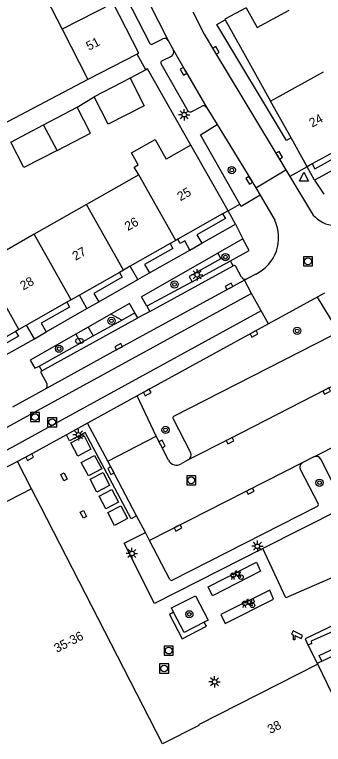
# Model space of a CAD drawing. Extents: x 132994 to 136000, y 393499 to 395512.
# Drawn here: x 134580.3 to 134614.4, y 394601.6 to 394682.2 of the extents above; entities that cross this region are included whole.
import ezdxf

# ---------------------------------------------------------------- set-up
doc = ezdxf.new("R2010")
doc.units = 0
for name, color, linetype in [('gg-afsc-erfafscheiding', 7, 'Continuous'), ('gg-afsc-hekwerk', 7, 'Continuous'), ('gg-afsc-muur', 7, 'Continuous'), ('gg-anno-huisnummerreeks BGT', 7, 'Continuous'), ('gg-bbg-bijgebouw', 7, 'Continuous'), ('gg-bbg-gedigitaliseerde bebouwing', 7, 'Continuous'), ('gg-bbg-gedigitaliseerde bijgebouw', 7, 'Continuous'), ('gg-bbg-hoofdgebouw', 7, 'Continuous'), ('gg-bbg-tussenscheiding', 7, 'Continuous'), ('gg-knt-verharding', 7, 'Continuous'), ('gg-knt-verharding nz', 7, 'Continuous'), ('gg-kwrk-afval apart plaats', 7, 'Continuous'), ('gt-grn-groengrens', 7, 'Continuous'), ('gt-grn-weggrens', 7, 'Continuous'), ('gt-symb-boom', 7, 'Continuous'), ('gt-symb-brandkraan', 7, 'Continuous'), ('gt-symb-camera', 7, 'Continuous'), ('gt-symb-fietsenrek', 7, 'Continuous'), ('gt-symb-kolk', 7, 'Continuous'), ('gt-symb-kolk center center', 7, 'Continuous'), ('gt-symb-lichtmast', 7, 'Continuous'), ('gt-symb-rioolschacht', 7, 'Continuous'), ('gt-symb-waterafsluiter', 7, 'Continuous')]:
    doc.layers.add(name, color=color, linetype=linetype)

# ---------------------------------------------------------------- blocks, each defined once
blk = doc.blocks.new('gt0-KOLK')
at = {"layer": 'gt-symb-kolk'}
blk.add_lwpolyline([(0, 0), (0.375, 0), (0.375, 0.4), (-0.375, 0.4), (-0.375, 0), (0, 0)], dxfattribs=at)
blk = doc.blocks.new('gt0-BOOM')
at = {"layer": 'gt-symb-boom'}
for radius in [0.4, 0.2]:
    blk.add_circle((0, 0), radius, dxfattribs=at)
blk = doc.blocks.new('gt0-WAFSL')
at = {"layer": 'gt-symb-waterafsluiter'}
for p, q in [((-0.5, -0.333), (0, 0.667)), ((0, 0.667), (0.5, -0.333)), ((0.5, -0.333), (-0.5, -0.333))]:
    blk.add_line(p, q, dxfattribs=at)
blk = doc.blocks.new('gt0-KOLKCC')
at = {"layer": 'gt-symb-kolk center center'}
blk.add_lwpolyline([(-0.375, 0.2), (0.375, 0.2), (0.375, -0.2), (-0.375, -0.2)], close=True, dxfattribs=at)
blk = doc.blocks.new('gt0-LMAST')
at = {"layer": 'gt-symb-lichtmast'}
for p, q in [((-0.182, 0.173), (-0.447, 0.438)), ((-0.005, 0.246), (-0.005, 0.621)), ((0.172, 0.173), (0.437, 0.438)), ((-0.255, -0.004), (-0.63, -0.004)), ((-0.182, -0.181), (-0.447, -0.446)), ((-0.005, -0.254), (-0.005, -0.629)), ((0.437, -0.446), (0.172, -0.181)), ((0.245, -0.004), (0.62, -0.004))]:
    blk.add_line(p, q, dxfattribs=at)
blk.add_circle((-0.005, -0.004), 0.25, dxfattribs=at)
blk = doc.blocks.new('gt0-FREK')
at = {"layer": 'gt-symb-fietsenrek'}
for p, q in [((0.259, 0.762), (0.294, 0.823)), ((0.294, 0.823), (0.767, 0.714)), ((0.757, 0.841), (0.866, 0.816)), ((0.767, 0.714), (0.84, 0.822)), ((0.54, 0.335), (0.259, 0.762)), ((0.767, 0.714), (0.54, 0.335)), ((0.895, 0.252), (0.767, 0.714))]:
    blk.add_line(p, q, dxfattribs=at)
for points in [[(0.294, 0.823), (0.36, 0.937), (0.452, 0.935)], [(-0.124, 0), (-0.047, 0.312), (0.053, 0.312), (0.12, 0)], [(0.036, 0.476), (0.228, 0.708), (0.259, 0.762)], [(0.54, 0.335), (0.555, 0.305), (0.895, 0.252)]]:
    blk.add_lwpolyline(points, dxfattribs=at)
for centre in [(0.036, 0.476), (0.895, 0.252)]:
    blk.add_circle(centre, 0.252, dxfattribs=at)
blk = doc.blocks.new('gt0-RS')
at = {"layer": 'gt-symb-rioolschacht'}
blk.add_lwpolyline([(-0.5, -0.5), (0.5, -0.5), (0.5, 0.5), (-0.5, 0.5)], close=True, dxfattribs=at)
blk.add_circle((0, 0), 0.375, dxfattribs=at)
blk = doc.blocks.new('gt0-BR')
at = {"layer": 'gt-symb-brandkraan'}
for centre, radius, start, end in [((-0.244, 0), 0.206, 107.56694, 252.43307), ((0.599, -2.664), 3, 106.89205, 107.56694), ((0, -0.691), 0.938, 73.10799, 106.89205), ((-0.599, -2.664), 3, 72.43309, 73.10799), ((0.244, 0), 0.206, 287.56695, 72.43309), ((0.599, 2.664), 3, 252.43307, 253.10797), ((0, 0.691), 0.938, 253.10797, 286.89206), ((-0.599, 2.664), 3, 286.89206, 287.56695)]:
    blk.add_arc(centre, radius, start, end, dxfattribs=at)
blk = doc.blocks.new('gt0-CAMERA')
at = {"layer": 'gt-symb-camera'}
for points in [[(0.067, 0.484), (0.753, 0.164), (0.916, 0.514), (-0.121, 0.999), (-0.284, 0.648), (-0.067, 0.547)], [(0.067, 0.484), (0.067, 0), (-0.067, 0), (-0.067, 0.547)]]:
    blk.add_lwpolyline(points, dxfattribs=at)

msp = doc.modelspace()

# ---------------------------------------------------------------- linework, layer by layer
at = {"layer": 'gg-afsc-erfafscheiding'}
msp.add_line((134587.185, 394671.963), (134589.048, 394673.078), dxfattribs=at)
msp.add_lwpolyline([(134588.357, 394674.992), (134572.066, 394666.448), (134570.84, 394669.181)], dxfattribs=at)
at = {"layer": 'gg-afsc-hekwerk'}
msp.add_line((134594.754, 394676.072), (134593.826, 394677.82), dxfattribs=at)
at = {"layer": 'gg-afsc-muur'}
for p, q in [((134603.545, 394681.588), (134605.221, 394678.573)), ((134605.221, 394678.573), (134608.53, 394672.62)), ((134594.966, 394676.185), (134594.754, 394676.072)), ((134599.75, 394667.75), (134594.966, 394676.185)), ((134594.754, 394676.072), (134593.033, 394675.158))]:
    msp.add_line(p, q, dxfattribs=at)
for points in [[(134605.838, 394682.931), (134603.507, 394681.656), (134603.545, 394681.588)], [(134597.834, 394616.2), (134597.393, 394615.971), (134598.766, 394613.271), (134601.45, 394614.678), (134601.211, 394615.123)], [(134601.211, 394615.123), (134598.988, 394613.974), (134597.834, 394616.2)]]:
    msp.add_lwpolyline(points, dxfattribs=at)
at = {"layer": 'gg-bbg-bijgebouw'}
for p, q in [((134605.838, 394682.931), (134607.067, 394680.731)), ((134593.033, 394675.158), (134589.048, 394673.078))]:
    msp.add_line(p, q, dxfattribs=at)
at = {"layer": 'gg-bbg-gedigitaliseerde bebouwing'}
for p, q in [((134582.725, 394686.076), (134585.519, 394680.577)), ((134585.519, 394680.577), (134588.357, 394674.992)), ((134608.53, 394672.62), (134614.404, 394675.863)), ((134599.75, 394667.75), (134597.028, 394666.204)), ((134593.985, 394664.476), (134588.211, 394661.197)), ((134588.211, 394661.197), (134582.437, 394657.919)), ((134582.437, 394657.919), (134576.664, 394654.64))]:
    msp.add_line(p, q, dxfattribs=at)
msp.add_lwpolyline([(134593.985, 394664.476), (134593.491, 394665.346), (134593.926, 394665.592), (134593.186, 394666.897), (134595.795, 394668.378), (134597.028, 394666.204)], dxfattribs=at)
at = {"layer": 'gg-bbg-gedigitaliseerde bijgebouw'}
for p, q in [((134607.067, 394680.731), (134610.591, 394682.649)), ((134590.627, 394670.078), (134589.048, 394673.078)), ((134583.464, 394670), (134587.185, 394671.963)), ((134579.856, 394668.096), (134583.464, 394670))]:
    msp.add_line(p, q, dxfattribs=at)
for points in [[(134593.033, 394675.158), (134594.595, 394672.117), (134590.627, 394670.078)], [(134584.984, 394667.18), (134588.67, 394669.073), (134587.185, 394671.963)], [(134584.984, 394667.18), (134581.299, 394665.287), (134579.856, 394668.096)]]:
    msp.add_lwpolyline(points, dxfattribs=at)
at = {"layer": 'gg-bbg-hoofdgebouw'}
for p, q in [((134593.98, 394677.9), (134591.167, 394683.439)), ((134593.826, 394677.82), (134588.357, 394674.992)), ((134593.98, 394677.9), (134593.826, 394677.82)), ((134610.8, 394668.553), (134608.53, 394672.62)), ((134612.57, 394665.38), (134610.8, 394668.553)), ((134617.595, 394668.137), (134613.12, 394665.682)), ((134601.392, 394664.866), (134599.75, 394667.75)), ((134613.12, 394665.682), (134612.57, 394665.38)), ((134603.86, 394660.53), (134601.392, 394664.866)), ((134603.25, 394660.184), (134598.3, 394657.374)), ((134603.86, 394660.53), (134603.25, 394660.184)), ((134597.464, 394656.899), (134593.054, 394654.396)), ((134598.086, 394657.252), (134597.464, 394656.899)), ((134598.3, 394657.374), (134598.086, 394657.252)), ((134593.054, 394654.396), (134592.312, 394653.975)), ((134591.855, 394653.715), (134587.432, 394651.205)), ((134592.312, 394653.975), (134591.855, 394653.715)), ((134587.432, 394651.205), (134586.538, 394650.697)), ((134586.037, 394650.413), (134581.601, 394647.895)), ((134586.538, 394650.697), (134586.037, 394650.413)), ((134580.391, 394647.208), (134575.95, 394644.687)), ((134580.763, 394647.419), (134580.391, 394647.208)), ((134581.601, 394647.895), (134580.763, 394647.419)), ((134583.127, 394627.929), (134582.152, 394629.83)), ((134614.209, 394610.814), (134618.18, 394612.676)), ((134613.703, 394610.577), (134614.209, 394610.814)), ((134613.703, 394610.577), (134613.758, 394610.459))]:
    msp.add_line(p, q, dxfattribs=at)
for points in [[(134582.152, 394629.83), (134566.022, 394621.558), (134566.407, 394620.821), (134550.009, 394612.434)], [(134613.758, 394610.459), (134600.573, 394603.784), (134600.607, 394603.717), (134596.606, 394601.661), (134583.127, 394627.929)]]:
    msp.add_lwpolyline(points, dxfattribs=at)
at = {"layer": 'gg-bbg-tussenscheiding'}
for p, q in [((134591.167, 394683.439), (134585.519, 394680.577)), ((134584.984, 394667.18), (134583.464, 394670)), ((134598.086, 394657.252), (134593.985, 394664.476)), ((134592.312, 394653.975), (134588.211, 394661.197)), ((134586.538, 394650.697), (134582.437, 394657.919)), ((134580.763, 394647.419), (134576.664, 394654.64)), ((134618.016, 394601.616), (134613.758, 394610.459))]:
    msp.add_line(p, q, dxfattribs=at)
at = {"layer": 'gg-knt-verharding'}
for p, q in [((134582.696, 394703.551), (134595.193, 394678.988)), ((134595.452, 394678.902), (134596.649, 394679.498)), ((134597.245, 394679.318), (134597.83, 394678.237)), ((134597.622, 394677.594), (134596.503, 394677.041)), ((134596.432, 394676.791), (134599.406, 394671.554)), ((134599.786, 394671.456), (134600.903, 394672.046)), ((134601.502, 394671.885), (134602.632, 394670.042)), ((134617.093, 394665.925), (134613.396, 394663.879)), ((134606.902, 394663.041), (134610.235, 394665.031)), ((134610.235, 394665.031), (134610.662, 394664.316)), ((134613.396, 394663.879), (134612.57, 394665.38)), ((134610.662, 394664.316), (134613.047, 394660.321)), ((134606.902, 394663.041), (134607.378, 394662.228)), ((134607.378, 394662.228), (134608.996, 394659.468)), ((134604.665, 394659.029), (134603.86, 394660.53)), ((134600.964, 394656.936), (134604.665, 394659.029)), ((134605.481, 394657.42), (134602.705, 394655.831)), ((134595.172, 394653.655), (134599.643, 394656.183)), ((134602.705, 394655.831), (134594.294, 394651.019)), ((134593.891, 394652.922), (134593.054, 394654.396)), ((134595.196, 394649.41), (134604.412, 394654.445)), ((134599.869, 394652.687), (134604.124, 394654.975)), ((134604.412, 394654.445), (134604.124, 394654.975)), ((134605.33, 394653.197), (134604.692, 394654.377)), ((134589.584, 394650.458), (134593.891, 394652.922)), ((134605.651, 394652.853), (134605.934, 394653.003)), ((134606.434, 394651.382), (134605.651, 394652.853)), ((134606.91, 394653.539), (134605.934, 394653.003)), ((134599.869, 394652.687), (134594.867, 394649.997)), ((134588.272, 394649.725), (134587.432, 394651.205)), ((134607.494, 394649.489), (134606.434, 394651.382)), ((134614.504, 394651.434), (134613.695, 394650.981)), ((134594.867, 394649.997), (134594.294, 394651.019)), ((134613.695, 394650.981), (134608.306, 394648.038)), ((134583.748, 394647.146), (134588.272, 394649.725)), ((134592.977, 394650.279), (134590.902, 394649.1)), ((134593.552, 394649.259), (134592.977, 394650.279)), ((134594.867, 394649.997), (134595.196, 394649.41)), ((134590.902, 394649.1), (134588.406, 394647.682)), ((134592.115, 394648.46), (134593.552, 394649.259)), ((134593.871, 394648.693), (134593.552, 394649.259)), ((134595.196, 394649.41), (134593.871, 394648.693)), ((134608.306, 394648.038), (134607.494, 394649.489)), ((134583.283, 394642.851), (134593.871, 394648.693)), ((134588.952, 394646.701), (134592.115, 394648.46)), ((134608.306, 394648.038), (134593.817, 394640.084)), ((134582.458, 394646.386), (134581.601, 394647.895)), ((134588.406, 394647.682), (134587.055, 394646.914)), ((134578.103, 394643.933), (134582.458, 394646.386)), ((134587.593, 394645.945), (134588.952, 394646.701)), ((134582.99, 394643.384), (134587.593, 394645.945)), ((134582.99, 394643.384), (134583.283, 394642.851)), ((134583.204, 394642.576), (134583.822, 394641.453)), ((134583.656, 394640.837), (134580.028, 394638.845)), ((134593.817, 394640.084), (134588.315, 394637.069)), ((134595.91, 394635.651), (134593.817, 394640.084)), ((134597.8, 394637.541), (134599.709, 394633.826)), ((134588.315, 394637.069), (134585.997, 394635.798)), ((134590.574, 394632.882), (134588.315, 394637.069)), ((134590.574, 394632.882), (134595.91, 394635.651)), ((134593.742, 394626.847), (134590.574, 394632.882)), ((134599.434, 394633.021), (134598.663, 394632.6)), ((134613.302, 394633.35), (134612.113, 394632.74)), ((134616.008, 394629.304), (134614.086, 394633.088)), ((134611.858, 394631.928), (134613.797, 394628.155)), ((134613.705, 394627.889), (134597.698, 394619.733)), ((134594.714, 394625.011), (134593.742, 394626.847)), ((134595.174, 394624.128), (134594.714, 394625.011)), ((134597.426, 394619.827), (134595.174, 394624.128)), ((134612.662, 394612.59), (134613.703, 394610.577))]:
    msp.add_line(p, q, dxfattribs=at)
for points in [[(134599.945, 394682.474), (134601.192, 394679.996), (134602.348, 394678.114), (134610.235, 394665.031)], [(134610.8, 394668.553), (134610.287, 394668.272), (134602.599, 394681.085), (134603.545, 394681.588)], [(134605.144, 394661.261), (134600.787, 394668.91), (134602.632, 394670.042)], [(134602.632, 394670.042), (134606.354, 394663.976), (134606.902, 394663.041)], [(134613.12, 394665.682), (134613.415, 394665.143), (134616.571, 394666.871), (134617.093, 394665.925)], [(134607.378, 394662.228), (134605.3, 394660.988), (134605.144, 394661.261)], [(134603.25, 394660.184), (134603.553, 394659.649), (134600.413, 394657.867), (134600.964, 394656.936)], [(134597.464, 394656.899), (134597.766, 394656.367), (134594.639, 394654.588), (134595.172, 394653.655)], [(134599.643, 394656.183), (134599.079, 394657.192), (134598.573, 394656.893), (134598.3, 394657.374)], [(134604.124, 394654.975), (134606.167, 394656.118), (134605.481, 394657.42)], [(134591.855, 394653.715), (134592.158, 394653.181), (134589.021, 394651.404), (134589.584, 394650.458)], [(134586.037, 394650.413), (134586.337, 394649.885), (134583.208, 394648.109), (134583.748, 394647.146)], [(134580.391, 394647.208), (134580.692, 394646.677), (134577.553, 394644.883), (134578.103, 394643.933)], [(134587.055, 394646.914), (134582.007, 394644.045), (134582.513, 394643.128), (134582.99, 394643.384)], [(134597.865, 394637.831), (134615.301, 394646.755), (134615.418, 394646.764)], [(134593.742, 394626.847), (134593.167, 394626.508), (134588.069, 394636.057), (134586.356, 394635.127), (134585.997, 394635.798)], [(134585.997, 394635.798), (134581.851, 394633.502), (134580.602, 394632.852)], [(134597.289, 394632.984), (134596.37, 394634.72), (134595.91, 394635.651)], [(134580.602, 394632.852), (134569.856, 394627.255), (134560.52, 394622.421), (134545.115, 394614.512)], [(134631.986, 394627.242), (134610.242, 394617.793), (134607.704, 394623.24)], [(134607.704, 394623.24), (134595.737, 394617.186), (134592.362, 394623.828), (134594.714, 394625.011)], [(134597.834, 394616.2), (134597.604, 394616.681), (134600.269, 394618.027), (134601.65, 394615.321), (134601.211, 394615.123)], [(134615.836, 394614.91), (134612.35, 394613.26), (134612.662, 394612.59)], [(134614.209, 394610.814), (134613.919, 394611.432), (134616.817, 394612.8), (134616.089, 394614.369)]]:
    msp.add_lwpolyline(points, dxfattribs=at)
for centre, radius, start, end in [((134596.851, 394679.09), 0.455, 30.04905, 116.34091), ((134595.374, 394679.099), 0.212, 211.52616, 291.73672), ((134597.337, 394678.041), 0.53, 302.48902, 21.65988), ((134596.58, 394676.884), 0.175, 116.09225, 212.19866), ((134601.119, 394671.656), 0.446, 30.88795, 119.0231), ((134599.649, 394671.709), 0.288, 212.60385, 298.4738), ((134615.818, 394662.24), 3.371, 214.70742, 306.70977), ((134605.02, 394657.535), 4.42, 295.30623, 25.92697), ((134604.519, 394654.277), 0.2, 30.1979, 122.50126), ((134605.731, 394653.41), 0.454, 207.92069, 296.4661), ((134583.38, 394642.674), 0.202, 118.77467, 209.1695), ((134583.44, 394641.226), 0.445, 299.07406, 30.76228), ((134597.947, 394637.66), 0.19, 115.7489, 218.98438), ((134599.147, 394633.569), 0.618, 297.68374, 24.5944), ((134613.558, 394632.812), 0.596, 27.60126, 115.44117), ((134598.142, 394633.386), 0.943, 205.25039, 303.52081), ((134612.387, 394632.208), 0.599, 117.26156, 207.86976), ((134613.623, 394628.066), 0.196, 294.90552, 26.93709), ((134597.616, 394619.937), 0.219, 209.9654, 291.9055)]:
    msp.add_arc(centre, radius, start, end, dxfattribs=at)
at = {"layer": 'gg-knt-verharding nz'}
for p, q in [((134613.302, 394633.35), (134620.488, 394636.995)), ((134612.113, 394632.74), (134595.174, 394624.128))]:
    msp.add_line(p, q, dxfattribs=at)
for points in [[(134584.169, 394705.073), (134591.652, 394690.363), (134597.245, 394679.318)], [(134597.83, 394678.237), (134599.101, 394676.016), (134601.502, 394671.885)], [(134605.651, 394652.853), (134604.042, 394651.992), (134591.854, 394645.335), (134583.656, 394640.837)], [(134606.434, 394651.382), (134581.237, 394637.598), (134576.825, 394635.21), (134559.596, 394626.283), (134558.843, 394627.772)], [(134607.494, 394649.489), (134583.594, 394636.373), (134580.044, 394634.438), (134560.331, 394624.191), (134544.332, 394615.998)], [(134617.734, 394642.343), (134614.656, 394640.794), (134603.982, 394635.315), (134599.434, 394633.021)], [(134606.978, 394621.725), (134607.447, 394620.723), (134602.121, 394618.006), (134601.639, 394618.995), (134606.978, 394621.725)], [(134603.064, 394615.957), (134603.526, 394614.973), (134608.882, 394617.665), (134608.463, 394618.647), (134603.064, 394615.957)]]:
    msp.add_lwpolyline(points, dxfattribs=at)
at = {"layer": 'gg-kwrk-afval apart plaats'}
for points in [[(134587.254, 394633.438), (134586.495, 394634.894), (134587.946, 394635.665), (134588.713, 394634.216), (134587.254, 394633.438)], [(134589.111, 394633.502), (134589.91, 394632.035), (134588.421, 394631.252), (134587.639, 394632.729), (134589.111, 394633.502)], [(134590.775, 394630.195), (134589.35, 394629.463), (134588.613, 394630.879), (134590.051, 394631.617), (134590.775, 394630.195)], [(134591.767, 394628.355), (134590.358, 394627.615), (134589.627, 394629.027), (134591.02, 394629.77), (134591.767, 394628.355)], [(134592.728, 394626.54), (134591.32, 394625.792), (134590.58, 394627.207), (134591.994, 394627.947), (134592.728, 394626.54)]]:
    msp.add_lwpolyline(points, dxfattribs=at)
at = {"layer": 'gt-grn-groengrens'}
for p, q in [((134592.115, 394648.46), (134590.902, 394649.1)), ((134588.406, 394647.682), (134588.952, 394646.701)), ((134587.055, 394646.914), (134587.593, 394645.945)), ((134619.706, 394629.303), (134607.704, 394623.24))]:
    msp.add_line(p, q, dxfattribs=at)
for points in [[(134602.705, 394655.831), (134603.043, 394655.203), (134599.556, 394653.269), (134599.869, 394652.687)], [(134613.695, 394650.981), (134615.817, 394647.5), (134615.418, 394646.764)], [(134616.089, 394614.369), (134613.012, 394613.002), (134613.06, 394612.721), (134612.662, 394612.59)]]:
    msp.add_lwpolyline(points, dxfattribs=at)
at = {"layer": 'gt-grn-weggrens'}
for p, q in [((134612.57, 394665.38), (134610.662, 394664.316)), ((134613.396, 394663.879), (134614.44, 394662.36)), ((134603.86, 394660.53), (134605.144, 394661.261)), ((134604.665, 394659.029), (134605.481, 394657.42)), ((134599.643, 394656.183), (134600.964, 394656.936)), ((134593.891, 394652.922), (134595.172, 394653.655)), ((134588.272, 394649.725), (134589.584, 394650.458)), ((134582.458, 394646.386), (134583.748, 394647.146)), ((134582.152, 394629.83), (134580.602, 394632.852))]:
    msp.add_line(p, q, dxfattribs=at)

# ---------------------------------------------------------------- block references
at = {"layer": 'gt-symb-boom'}
for p in [(134604.256, 394665.013), (134603.561, 394655.413), (134597.941, 394652.382), (134590.972, 394648.372), (134611.483, 394647.261), (134585.187, 394645.294), (134596.948, 394636.326), (134613.95, 394630.501), (134599.574, 394615.974)]:
    msp.add_blockref('gt0-BOOM', p, dxfattribs=at)
at = {"layer": 'gt-symb-brandkraan'}
msp.add_blockref('gt0-BR', (134587.437, 394646.138), dxfattribs=at)
at = {"layer": 'gt-symb-camera'}
msp.add_blockref('gt0-CAMERA', (134611.154, 394613.141), dxfattribs=at)
at = {"layer": 'gt-symb-fietsenrek'}
for p in [(134604.379, 394619.827), (134605.652, 394616.713)]:
    msp.add_blockref('gt0-FREK', p, dxfattribs=at)
at = {"layer": 'gt-symb-kolk'}
for p, rotation in [((134602.348, 394678.114), -58.88261358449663), ((134599.101, 394676.016), 119.79693286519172), ((134609.332, 394666.544), -59.16909659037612), ((134606.354, 394663.976), 121.5297898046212), ((134604.042, 394651.992), 28.153185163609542), ((134606.623, 394647.111), -151.22208650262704), ((134591.854, 394645.335), 28.640730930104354), ((134594.824, 394640.633), -151.3992003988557), ((134614.656, 394640.794), -152.82859052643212), ((134596.383, 394634.696), -62.103148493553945), ((134603.982, 394635.315), -153.22923923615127), ((134581.851, 394633.502), -151.01985787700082), ((134591.087, 394631.913), 117.8968515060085), ((134606.219, 394629.747), -153.07403529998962), ((134598.236, 394625.692), -152.94053417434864)]:
    msp.add_blockref('gt0-KOLK', p, dxfattribs=dict(at, rotation=rotation))
at = {"layer": 'gt-symb-kolk center center'}
for p, rotation in [((134585.73, 394631.151), -62.55076919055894), ((134587.883, 394627.006), 117.44923080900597), ((134606.351, 394617.371), 26.89707137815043)]:
    msp.add_blockref('gt0-KOLKCC', p, dxfattribs=dict(at, rotation=rotation))
at = {"layer": 'gt-symb-lichtmast'}
for p in [(134599.009, 394671.129), (134600.437, 394653.462), (134587.332, 394635.781), (134607.088, 394623.489), (134593.242, 394622.689), (134602.371, 394608.526)]:
    msp.add_blockref('gt0-LMAST', p, dxfattribs=at)
at = {"layer": 'gt-symb-rioolschacht'}
for p in [(134612.672, 394654.94), (134582.532, 394637.742), (134584.425, 394637.181), (134599.778, 394630.771), (134597.297, 394611.972), (134596.791, 394609.997)]:
    msp.add_blockref('gt0-RS', p, dxfattribs=at)
at = {"layer": 'gt-symb-waterafsluiter'}
msp.add_blockref('gt0-WAFSL', (134612.225, 394664.119), dxfattribs=at)

# ---------------------------------------------------------------- texts
at = {"layer": 'gg-anno-huisnummerreeks BGT'}
for s, rotation, p in [('51', 26.9, (134588.483, 394678.173)), ('24', 28.7, (134613.136, 394669.684)), ('25', 29.6, (134598.585, 394661.56)), ('26', 29.6, (134592.78, 394658.264)), ('27', 29.6, (134587.002, 394654.984)), ('28', 29.6, (134581.232, 394651.709)), ('35-36', 27.2, (134584.947, 394611.707)), ('38', 26.9, (134608.505, 394602.755))]:
    msp.add_text(s, height=1, rotation=rotation, dxfattribs=at).set_placement(p)

doc.saveas('drawing.dxf')
